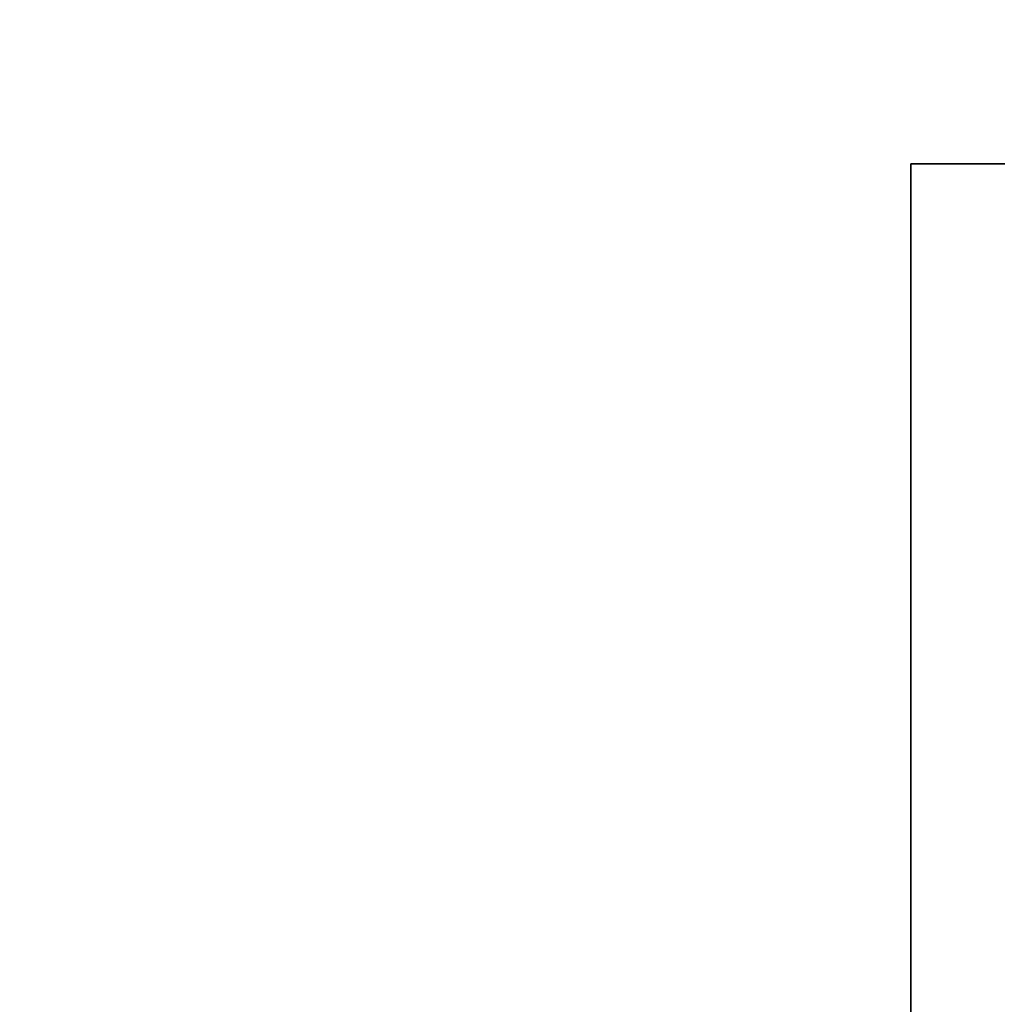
# Model space of a CAD drawing. Extents: x -4.8 to 55.9, y -3 to 25.9.
# Tile 571 of 656: x 20.296 to 20.41, y 2.902 to 3.017. Entities that reach past the tile are written whole.
import ezdxf

# ---------------------------------------------------------------- set-up
doc = ezdxf.new("R2010")
doc.units = 0

# ---------------------------------------------------------------- blocks, each defined once
blk = doc.blocks.new('Box-638355a3-c890-4fd0-b728-b39c41c250b5')
at = {"color": 253, "linetype": 'Continuous', "true_color": 0xa0a0a0, "transparency": 33554687}
mesh = blk.add_polyface(dxfattribs=at)
corners = [(0, 0), (54, 0), (54, 24), (0, 24), (0, 0, 0.01), (54, 0, 0.01), (54, 24, 0.01), (0, 24, 0.01)]
mesh.append_faces([[corners[k] for k in face] for face in [(0, 1, 2, 3), (4, 5, 6, 7), (0, 1, 5, 4), (1, 2, 6, 5), (2, 3, 7, 6), (3, 0, 4, 7)]], dxfattribs={"color": 253})
blk = doc.blocks.new('Box-07747896-d056-4941-b30d-9d22ee5c5ea8')
at = {"color": 253, "linetype": 'Continuous', "true_color": 0xa0a0a0, "transparency": 33554687}
mesh = blk.add_polyface(dxfattribs=at)
corners = [(0, 0), (54, 0), (54, 24), (0, 24), (0, 0, 0.01), (54, 0, 0.01), (54, 24, 0.01), (0, 24, 0.01)]
mesh.append_faces([[corners[k] for k in face] for face in [(0, 1, 2, 3), (4, 5, 6, 7), (0, 1, 5, 4), (1, 2, 6, 5), (2, 3, 7, 6), (3, 0, 4, 7)]], dxfattribs={"color": 253})
blk = doc.blocks.new('8e6bfa97-ff45-4f4a-9ec3-150c76c71b82')
at = {"linetype": 'Continuous', "transparency": 33554687}
for name, p in [('Box-638355a3-c890-4fd0-b728-b39c41c250b5', (0, 0)), ('Box-07747896-d056-4941-b30d-9d22ee5c5ea8', (0, 0, 20.99))]:
    blk.add_blockref(name, p, dxfattribs=at)
blk = doc.blocks.new('CoilBox-7c468dd6-1e64-4828-8ac0-1202d16b9501')
at = {"color": 251, "linetype": 'Continuous', "true_color": 0x5b5b5b, "transparency": 33554687}
mesh = blk.add_polyface(dxfattribs=at)
corners = [(0, 0), (32, 0), (32, 2), (0, 2), (0, 0, 20.06), (32, 0, 20.06), (32, 2, 20.06), (0, 2, 20.06)]
mesh.append_faces([[corners[k] for k in face] for face in [(0, 1, 2, 3), (4, 5, 6, 7), (0, 1, 5, 4), (1, 2, 6, 5), (2, 3, 7, 6), (3, 0, 4, 7)]], dxfattribs={"color": 251})
blk = doc.blocks.new('d4d77ecf-480a-4364-8212-91f12c60227c')
at = {"linetype": 'Continuous', "transparency": 33554687}
blk.add_blockref('CoilBox-7c468dd6-1e64-4828-8ac0-1202d16b9501', (0, 0), dxfattribs=at)
blk = doc.blocks.new('67c062c2-fe4f-4682-81bf-4f6e360278ac')
at = {"linetype": 'Continuous', "transparency": 33554687}
for name, p in [('8e6bfa97-ff45-4f4a-9ec3-150c76c71b82', (0, 0)), ('d4d77ecf-480a-4364-8212-91f12c60227c', (20.4, 1, 0.2))]:
    blk.add_blockref(name, p, dxfattribs=at)

msp = doc.modelspace()

# ---------------------------------------------------------------- block references
at = {"transparency": 33554687}
msp.add_blockref('67c062c2-fe4f-4682-81bf-4f6e360278ac', (0, 0), dxfattribs=at)

doc.saveas('drawing.dxf')
